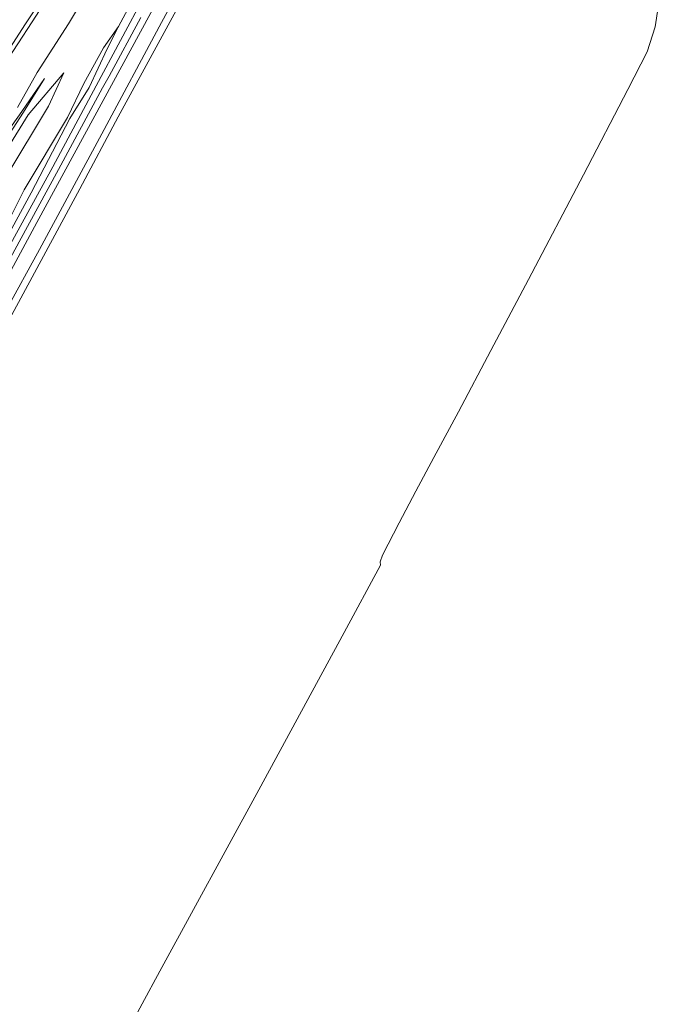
# Model space of a CAD drawing. Extents: x 184422 to 188298, y 343471 to 350189.
# Tile 277 of 513: x 187407 to 187528, y 346487 to 346673. Entities that reach past the tile are written whole.
import ezdxf

# ---------------------------------------------------------------- set-up
doc = ezdxf.new("R2010")
doc.units = 0
for name, color, linetype, lineweight in [('B-WA-GR-GRAS-GV', 252, 'Continuous', 13), ('B-WA-GR-GROENVOORZIENING-GV', 252, 'Continuous', 18), ('B-WA-OG-WATER-GV', 252, 'Continuous', 18), ('B-WA-VH-VERHARDING_ASFALT-GV', 252, 'Continuous', 18), ('B-WA-VH-VERHARDING_OPEN-GV', 252, 'Continuous', 18)]:
    doc.layers.add(name, color=color, linetype=linetype, lineweight=lineweight)

msp = doc.modelspace()

# ---------------------------------------------------------------- linework, layer by layer
at = {"layer": 'B-WA-GR-GRAS-GV', "flags": 128}
for points in [[(187442.334, 346693.912), (187410.22, 346634.671), (187381.897, 346582.213), (187349.085, 346521.476), (187331.903, 346489.039), (187330.512, 346486.547)], [(187442.334, 346693.912), (187410.22, 346634.671), (187381.897, 346582.213), (187349.085, 346521.476), (187331.903, 346489.039), (187330.512, 346486.547)], [(187442.334, 346693.912), (187410.22, 346634.671), (187381.897, 346582.213), (187349.085, 346521.476), (187331.903, 346489.039), (187330.512, 346486.547)], [(187331.507, 346485.967), (187336.106, 346494.056), (187336.501, 346493.48), (187337.355, 346492.233), (187337.434, 346492.117), (187338.132, 346493.611), (187338.371, 346494.123), (187345.72, 346509.858), (187353.27, 346523.94), (187356.759, 346530.261), (187369.228, 346553.382), (187376.656, 346566.938), (187381.534, 346575.667), (187394.173, 346599.043), (187404.332, 346617.988), (187410.727, 346629.593), (187422.469, 346651.472), (187433.767, 346672.558), (187443.736, 346690.949)], [(187331.507, 346485.967), (187336.106, 346494.056), (187336.501, 346493.48), (187337.355, 346492.233), (187337.434, 346492.117), (187338.132, 346493.611), (187338.371, 346494.123), (187345.72, 346509.858), (187353.27, 346523.94), (187356.759, 346530.261), (187369.228, 346553.382), (187376.656, 346566.938), (187381.534, 346575.667), (187394.173, 346599.043), (187404.332, 346617.988), (187410.727, 346629.593), (187422.469, 346651.472), (187433.767, 346672.558), (187443.736, 346690.949)], [(187331.507, 346485.967), (187336.106, 346494.056), (187336.501, 346493.48), (187337.355, 346492.233), (187337.434, 346492.117), (187338.132, 346493.611), (187338.371, 346494.123), (187345.72, 346509.858), (187353.27, 346523.94), (187356.759, 346530.261), (187369.228, 346553.382), (187376.656, 346566.938), (187381.534, 346575.667), (187394.173, 346599.043), (187404.332, 346617.988), (187410.727, 346629.593), (187422.469, 346651.472), (187433.767, 346672.558), (187443.736, 346690.949)], [(187400.45, 346626.242), (187407.8, 346640.904), (187415.972, 346654.544), (187419.059, 346661.003), (187422.812, 346667.771), (187425.616, 346671.783), (187431.785, 346683.171)], [(187400.45, 346626.242), (187407.8, 346640.904), (187415.972, 346654.544), (187419.059, 346661.003), (187422.812, 346667.771), (187425.616, 346671.783), (187431.785, 346683.171)], [(187400.45, 346626.242), (187407.8, 346640.904), (187415.972, 346654.544), (187419.059, 346661.003), (187422.812, 346667.771), (187425.616, 346671.783), (187431.785, 346683.171)], [(187412.917, 346678.277), (187409.317, 346672.644), (187403.918, 346664.341)], [(187412.917, 346678.277), (187409.317, 346672.644), (187403.918, 346664.341)], [(187412.917, 346678.277), (187409.317, 346672.644), (187403.918, 346664.341)], [(187417.915, 346675.097), (187416.173, 346672.3), (187410.274, 346663.064), (187406.529, 346656.443)], [(187406.529, 346656.443), (187410.274, 346663.064), (187416.173, 346672.3), (187417.915, 346675.097)], [(187417.915, 346675.097), (187416.173, 346672.3), (187410.274, 346663.064), (187406.529, 346656.443)], [(187406.529, 346656.443), (187410.274, 346663.064), (187416.173, 346672.3), (187417.915, 346675.097)], [(187417.915, 346675.097), (187416.173, 346672.3), (187410.274, 346663.064), (187406.529, 346656.443)], [(187406.529, 346656.443), (187410.274, 346663.064), (187416.173, 346672.3), (187417.915, 346675.097)], [(187401.34, 346625.964), (187409.151, 346640.332), (187416.441, 346654.358), (187420.085, 346660.219), (187423.533, 346667.583), (187425.616, 346671.783), (187422.812, 346667.771), (187419.059, 346661.003), (187415.972, 346654.544), (187407.8, 346640.904), (187400.45, 346626.242)], [(187401.34, 346625.964), (187409.151, 346640.332), (187416.441, 346654.358), (187420.085, 346660.219), (187423.533, 346667.583), (187425.616, 346671.783), (187422.812, 346667.771), (187419.059, 346661.003), (187415.972, 346654.544), (187407.8, 346640.904), (187400.45, 346626.242)], [(187401.34, 346625.964), (187409.151, 346640.332), (187416.441, 346654.358), (187420.085, 346660.219), (187423.533, 346667.583), (187425.616, 346671.783), (187422.812, 346667.771), (187419.059, 346661.003), (187415.972, 346654.544), (187407.8, 346640.904), (187400.45, 346626.242)], [(187400.308, 346641.729), (187408.532, 346655.098), (187415.332, 346663.031), (187412.396, 346656.715), (187404.367, 346643.25)], [(187404.367, 346643.25), (187412.396, 346656.715), (187415.332, 346663.031), (187408.532, 346655.098), (187400.308, 346641.729)], [(187400.308, 346641.729), (187408.532, 346655.098), (187415.332, 346663.031), (187412.396, 346656.715), (187404.367, 346643.25)], [(187404.367, 346643.25), (187412.396, 346656.715), (187415.332, 346663.031), (187408.532, 346655.098), (187400.308, 346641.729)], [(187400.308, 346641.729), (187408.532, 346655.098), (187415.332, 346663.031), (187412.396, 346656.715), (187404.367, 346643.25)], [(187404.367, 346643.25), (187412.396, 346656.715), (187415.332, 346663.031), (187408.532, 346655.098), (187400.308, 346641.729)], [(187397.733, 346642.143), (187407.356, 346655.688), (187411.646, 346661.927), (187407.65, 346655.597), (187399.005, 346642.182)], [(187399.005, 346642.182), (187407.65, 346655.597), (187411.646, 346661.927), (187407.356, 346655.688), (187397.733, 346642.143)], [(187397.733, 346642.143), (187407.356, 346655.688), (187411.646, 346661.927), (187407.65, 346655.597), (187399.005, 346642.182)], [(187399.005, 346642.182), (187407.65, 346655.597), (187411.646, 346661.927), (187407.356, 346655.688), (187397.733, 346642.143)], [(187397.733, 346642.143), (187407.356, 346655.688), (187411.646, 346661.927), (187407.65, 346655.597), (187399.005, 346642.182)], [(187399.005, 346642.182), (187407.65, 346655.597), (187411.646, 346661.927), (187407.356, 346655.688), (187397.733, 346642.143)]]:
    msp.add_lwpolyline(points, dxfattribs=at)
at = {"layer": 'B-WA-GR-GROENVOORZIENING-GV', "flags": 128}
for points in [[(187330.512, 346486.547), (187331.903, 346489.039), (187349.085, 346521.476), (187381.897, 346582.213), (187410.22, 346634.671), (187442.334, 346693.912)], [(187330.512, 346486.547), (187331.903, 346489.039), (187349.085, 346521.476), (187381.897, 346582.213), (187410.22, 346634.671), (187442.334, 346693.912)], [(187330.512, 346486.547), (187331.903, 346489.039), (187349.085, 346521.476), (187381.897, 346582.213), (187410.22, 346634.671), (187442.334, 346693.912)], [(187431.785, 346683.171), (187425.616, 346671.783), (187423.533, 346667.583), (187420.085, 346660.219), (187416.441, 346654.358), (187409.151, 346640.332), (187401.34, 346625.964)], [(187431.785, 346683.171), (187425.616, 346671.783), (187423.533, 346667.583), (187420.085, 346660.219), (187416.441, 346654.358), (187409.151, 346640.332), (187401.34, 346625.964)], [(187431.785, 346683.171), (187425.616, 346671.783), (187423.533, 346667.583), (187420.085, 346660.219), (187416.441, 346654.358), (187409.151, 346640.332), (187401.34, 346625.964)], [(187413.272, 346680.236), (187408.079, 346672.268), (187402.664, 346663.98)], [(187413.272, 346680.236), (187408.079, 346672.268), (187402.664, 346663.98)], [(187413.272, 346680.236), (187408.079, 346672.268), (187402.664, 346663.98)], [(187403.918, 346664.341), (187409.317, 346672.644), (187412.917, 346678.277)], [(187403.918, 346664.341), (187409.317, 346672.644), (187412.917, 346678.277)], [(187403.918, 346664.341), (187409.317, 346672.644), (187412.917, 346678.277)], [(187405.625, 346631.307), (187413.204, 346645.244), (187421.409, 346660.578), (187430.605, 346677.786)], [(187405.625, 346631.307), (187413.204, 346645.244), (187421.409, 346660.578), (187430.605, 346677.786)], [(187405.625, 346631.307), (187413.204, 346645.244), (187421.409, 346660.578), (187430.605, 346677.786)], [(187429.867, 346673.483), (187423.85, 346662.383), (187422.649, 346660.153), (187414.284, 346644.713), (187406.831, 346631.06), (187398.815, 346616.236), (187391.063, 346601.822), (187382.854, 346586.719), (187375.016, 346572.24), (187374.306, 346570.923), (187371.701, 346566.115), (187368.101, 346559.494), (187359.986, 346544.475), (187349.628, 346525.397), (187341.497, 346510.38), (187333.804, 346496.271), (187329.21, 346487.68), (187329.015, 346487.319), (187321.986, 346474.307)], [(187429.867, 346673.483), (187423.85, 346662.383), (187422.649, 346660.153), (187414.284, 346644.713), (187406.831, 346631.06), (187398.815, 346616.236), (187391.063, 346601.822), (187382.854, 346586.719), (187375.016, 346572.24), (187374.306, 346570.923), (187371.701, 346566.115), (187368.101, 346559.494), (187359.986, 346544.475), (187349.628, 346525.397), (187341.497, 346510.38), (187333.804, 346496.271), (187329.21, 346487.68), (187329.015, 346487.319), (187321.986, 346474.307)], [(187429.867, 346673.483), (187423.85, 346662.383), (187422.649, 346660.153), (187414.284, 346644.713), (187406.831, 346631.06), (187398.815, 346616.236), (187391.063, 346601.822), (187382.854, 346586.719), (187375.016, 346572.24), (187374.306, 346570.923), (187371.701, 346566.115), (187368.101, 346559.494), (187359.986, 346544.475), (187349.628, 346525.397), (187341.497, 346510.38), (187333.804, 346496.271), (187329.21, 346487.68), (187329.015, 346487.319), (187321.986, 346474.307)]]:
    msp.add_lwpolyline(points, dxfattribs=at)
at = {"layer": 'B-WA-OG-WATER-GV', "flags": 128}
for points in [[(187420.09, 346468.339), (187433.468, 346493.072), (187452.163, 346527.363), (187468.311, 346557.098), (187475.171, 346569.86), (187475.111, 346570.5), (187475.553, 346571.73), (187478.721, 346577.885), (187481.844, 346583.842), (187485.294, 346590.229), (187489.937, 346598.903), (187496.049, 346610.49), (187503.175, 346623.888), (187513.583, 346643.73), (187521.984, 346659.841), (187525.599, 346666.979), (187527.135, 346671.717), (187528.289, 346679.228)], [(187420.09, 346468.339), (187433.468, 346493.072), (187452.163, 346527.363), (187468.311, 346557.098), (187475.171, 346569.86), (187475.111, 346570.5), (187475.553, 346571.73), (187478.721, 346577.885), (187481.844, 346583.842), (187485.294, 346590.229), (187489.937, 346598.903), (187496.049, 346610.49), (187503.175, 346623.888), (187513.583, 346643.73), (187521.984, 346659.841), (187525.599, 346666.979), (187527.135, 346671.717), (187528.289, 346679.228)], [(187420.09, 346468.339), (187433.468, 346493.072), (187452.163, 346527.363), (187468.311, 346557.098), (187475.171, 346569.86), (187475.111, 346570.5), (187475.553, 346571.73), (187478.721, 346577.885), (187481.844, 346583.842), (187485.294, 346590.229), (187489.937, 346598.903), (187496.049, 346610.49), (187503.175, 346623.888), (187513.583, 346643.73), (187521.984, 346659.841), (187525.599, 346666.979), (187527.135, 346671.717), (187528.289, 346679.228)], [(187437.28, 346676.225), (187425.575, 346654.689), (187418.361, 346641.048), (187405.488, 346617.224), (187392.172, 346592.885), (187379.842, 346570.122), (187367.87, 346548.099), (187355.546, 346525.495), (187341.543, 346500.022), (187338.371, 346494.123), (187338.132, 346493.611), (187337.434, 346492.117), (187337.355, 346492.233), (187332.956, 346484.053)], [(187437.28, 346676.225), (187425.575, 346654.689), (187418.361, 346641.048), (187405.488, 346617.224), (187392.172, 346592.885), (187379.842, 346570.122), (187367.87, 346548.099), (187355.546, 346525.495), (187341.543, 346500.022), (187338.371, 346494.123), (187338.132, 346493.611), (187337.434, 346492.117), (187337.355, 346492.233), (187332.956, 346484.053)], [(187437.28, 346676.225), (187425.575, 346654.689), (187418.361, 346641.048), (187405.488, 346617.224), (187392.172, 346592.885), (187379.842, 346570.122), (187367.87, 346548.099), (187355.546, 346525.495), (187341.543, 346500.022), (187338.371, 346494.123), (187338.132, 346493.611), (187337.434, 346492.117), (187337.355, 346492.233), (187332.956, 346484.053)]]:
    msp.add_lwpolyline(points, dxfattribs=at)
at = {"layer": 'B-WA-VH-VERHARDING_ASFALT-GV', "flags": 128}
for points in [[(187402.664, 346663.98), (187408.079, 346672.268), (187413.272, 346680.236)], [(187402.664, 346663.98), (187408.079, 346672.268), (187413.272, 346680.236)], [(187402.664, 346663.98), (187408.079, 346672.268), (187413.272, 346680.236)], [(187430.605, 346677.786), (187421.409, 346660.578), (187413.204, 346645.244), (187405.625, 346631.307), (187397.746, 346616.797), (187389.749, 346602.011), (187381.722, 346587.282), (187373.834, 346572.622), (187373.211, 346571.499), (187370.776, 346566.948), (187367.072, 346560.153), (187358.931, 346545.157), (187348.647, 346526.194), (187340.23, 346510.646), (187332.672, 346496.98), (187328.26, 346488.602), (187327.895, 346487.926), (187320.873, 346474.911)], [(187430.605, 346677.786), (187421.409, 346660.578), (187413.204, 346645.244), (187405.625, 346631.307), (187397.746, 346616.797), (187389.749, 346602.011), (187381.722, 346587.282), (187373.834, 346572.622), (187373.211, 346571.499), (187370.776, 346566.948), (187367.072, 346560.153), (187358.931, 346545.157), (187348.647, 346526.194), (187340.23, 346510.646), (187332.672, 346496.98), (187328.26, 346488.602), (187327.895, 346487.926), (187320.873, 346474.911)], [(187430.605, 346677.786), (187421.409, 346660.578), (187413.204, 346645.244), (187405.625, 346631.307), (187397.746, 346616.797), (187389.749, 346602.011), (187381.722, 346587.282), (187373.834, 346572.622), (187373.211, 346571.499), (187370.776, 346566.948), (187367.072, 346560.153), (187358.931, 346545.157), (187348.647, 346526.194), (187340.23, 346510.646), (187332.672, 346496.98), (187328.26, 346488.602), (187327.895, 346487.926), (187320.873, 346474.911)], [(187321.986, 346474.307), (187329.015, 346487.319), (187329.21, 346487.68), (187333.804, 346496.271), (187341.497, 346510.38), (187349.628, 346525.397), (187359.986, 346544.475), (187368.101, 346559.494), (187371.701, 346566.115), (187374.306, 346570.923), (187375.016, 346572.24), (187382.854, 346586.719), (187391.063, 346601.822), (187398.815, 346616.236), (187406.831, 346631.06), (187414.284, 346644.713), (187422.649, 346660.153), (187423.85, 346662.383), (187429.867, 346673.483)], [(187321.986, 346474.307), (187329.015, 346487.319), (187329.21, 346487.68), (187333.804, 346496.271), (187341.497, 346510.38), (187349.628, 346525.397), (187359.986, 346544.475), (187368.101, 346559.494), (187371.701, 346566.115), (187374.306, 346570.923), (187375.016, 346572.24), (187382.854, 346586.719), (187391.063, 346601.822), (187398.815, 346616.236), (187406.831, 346631.06), (187414.284, 346644.713), (187422.649, 346660.153), (187423.85, 346662.383), (187429.867, 346673.483)], [(187321.986, 346474.307), (187329.015, 346487.319), (187329.21, 346487.68), (187333.804, 346496.271), (187341.497, 346510.38), (187349.628, 346525.397), (187359.986, 346544.475), (187368.101, 346559.494), (187371.701, 346566.115), (187374.306, 346570.923), (187375.016, 346572.24), (187382.854, 346586.719), (187391.063, 346601.822), (187398.815, 346616.236), (187406.831, 346631.06), (187414.284, 346644.713), (187422.649, 346660.153), (187423.85, 346662.383), (187429.867, 346673.483)]]:
    msp.add_lwpolyline(points, dxfattribs=at)
at = {"layer": 'B-WA-VH-VERHARDING_OPEN-GV', "flags": 128}
msp.add_lwpolyline([(187443.736, 346690.949), (187433.767, 346672.558), (187422.469, 346651.472), (187410.727, 346629.593), (187404.332, 346617.988), (187394.173, 346599.043), (187381.534, 346575.667), (187376.656, 346566.938), (187369.228, 346553.382), (187356.759, 346530.261), (187353.27, 346523.94), (187345.72, 346509.858), (187338.371, 346494.123), (187341.543, 346500.022), (187355.546, 346525.495), (187367.87, 346548.099), (187379.842, 346570.122), (187392.172, 346592.885), (187405.488, 346617.224), (187418.361, 346641.048), (187425.575, 346654.689), (187437.28, 346676.225)], dxfattribs=at)
msp.add_lwpolyline([(187443.736, 346690.949), (187433.767, 346672.558), (187422.469, 346651.472), (187410.727, 346629.593), (187404.332, 346617.988), (187394.173, 346599.043), (187381.534, 346575.667), (187376.656, 346566.938), (187369.228, 346553.382), (187356.759, 346530.261), (187353.27, 346523.94), (187345.72, 346509.858), (187338.371, 346494.123), (187341.543, 346500.022), (187355.546, 346525.495), (187367.87, 346548.099), (187379.842, 346570.122), (187392.172, 346592.885), (187405.488, 346617.224), (187418.361, 346641.048), (187425.575, 346654.689), (187437.28, 346676.225)], dxfattribs=at)
msp.add_lwpolyline([(187443.736, 346690.949), (187433.767, 346672.558), (187422.469, 346651.472), (187410.727, 346629.593), (187404.332, 346617.988), (187394.173, 346599.043), (187381.534, 346575.667), (187376.656, 346566.938), (187369.228, 346553.382), (187356.759, 346530.261), (187353.27, 346523.94), (187345.72, 346509.858), (187338.371, 346494.123), (187341.543, 346500.022), (187355.546, 346525.495), (187367.87, 346548.099), (187379.842, 346570.122), (187392.172, 346592.885), (187405.488, 346617.224), (187418.361, 346641.048), (187425.575, 346654.689), (187437.28, 346676.225)], dxfattribs=at)

doc.saveas('drawing.dxf')
